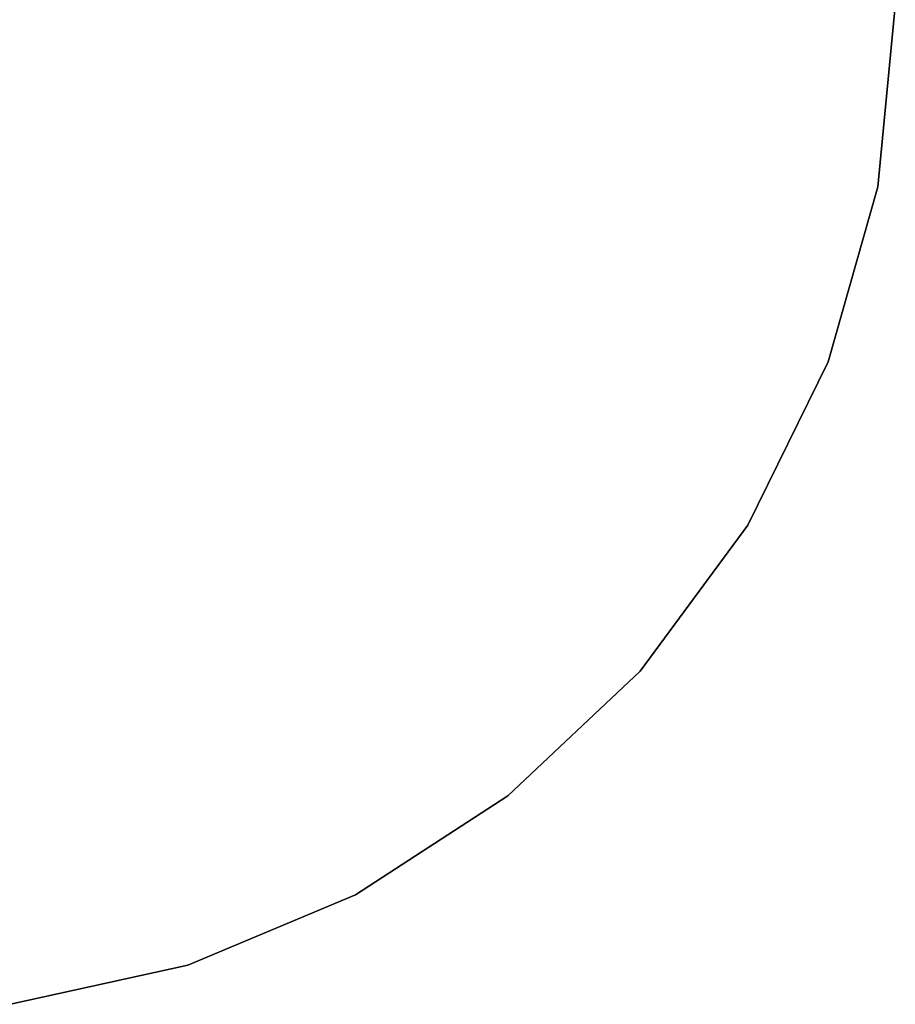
# Model space of a CAD drawing. Extents: x -102 to 102, y -101 to 102.
# Tile 339 of 481: x 1.04 to 7.52, y -7.45 to -0.16. Entities that reach past the tile are written whole.
import ezdxf

# ---------------------------------------------------------------- set-up
doc = ezdxf.new("R2010")
doc.units = 0
doc.header["$LTSCALE"] = 25.4
doc.layers.get('0').update_dxf_attribs({"linetype": 'CONTINUOUS'})

# ---------------------------------------------------------------- blocks, each defined once
blk = doc.blocks.new('NL2500011659_STL')
at = {"color": 0}
for p, q in [((7.3847, -1.4002, 1), (7.5152, -0.0619, 1)), ((7.5152, -0.0619, 2), (7.3847, -1.4002, 2)), ((7.5152, -0.0619, 2), (7.3847, -1.4002, 2)), ((7.3847, -1.4002, 1), (7.5152, -0.0619, 1)), ((7.0174, -2.6936, 1), (7.3847, -1.4002, 1)), ((7.3847, -1.4002, 2), (7.0174, -2.6936, 2)), ((7.3847, -1.4002, 2), (7.0174, -2.6936, 2)), ((7.0174, -2.6936, 1), (7.3847, -1.4002, 1)), ((7.3847, -1.4002, 2), (7.3847, -1.4002, 1)), ((7.3847, -1.4002, 2), (7.3847, -1.4002, 1)), ((6.425, -3.9007, 1), (7.0174, -2.6936, 1)), ((7.0174, -2.6936, 2), (6.425, -3.9007, 2)), ((7.0174, -2.6936, 2), (6.425, -3.9007, 2)), ((6.425, -3.9007, 1), (7.0174, -2.6936, 1)), ((7.0174, -2.6936, 2), (7.0174, -2.6936, 1)), ((7.0174, -2.6936, 2), (7.0174, -2.6936, 1)), ((5.6266, -4.9825, 1), (6.425, -3.9007, 1)), ((6.425, -3.9007, 2), (5.6266, -4.9825, 2)), ((6.425, -3.9007, 2), (5.6266, -4.9825, 2)), ((5.6266, -4.9825, 1), (6.425, -3.9007, 1)), ((6.425, -3.9007, 2), (6.425, -3.9007, 1)), ((6.425, -3.9007, 2), (6.425, -3.9007, 1)), ((4.6479, -5.9045, 1), (5.6266, -4.9825, 1)), ((5.6266, -4.9825, 2), (4.6479, -5.9045, 2)), ((5.6266, -4.9825, 2), (4.6479, -5.9045, 2)), ((4.6479, -5.9045, 1), (5.6266, -4.9825, 1)), ((5.6266, -4.9825, 2), (5.6266, -4.9825, 1)), ((5.6266, -4.9825, 2), (5.6266, -4.9825, 1)), ((3.5202, -6.6368, 1), (4.6479, -5.9045, 1)), ((4.6479, -5.9045, 2), (3.5202, -6.6368, 2)), ((4.6479, -5.9045, 2), (3.5202, -6.6368, 2)), ((3.5202, -6.6368, 1), (4.6479, -5.9045, 1)), ((4.6479, -5.9045, 2), (4.6479, -5.9045, 1)), ((4.6479, -5.9045, 2), (4.6479, -5.9045, 1)), ((2.2799, -7.1561, 1), (3.5202, -6.6368, 1)), ((3.5202, -6.6368, 2), (2.2799, -7.1561, 2)), ((3.5202, -6.6368, 2), (2.2799, -7.1561, 2)), ((2.2799, -7.1561, 1), (3.5202, -6.6368, 1)), ((3.5202, -6.6368, 2), (3.5202, -6.6368, 1)), ((3.5202, -6.6368, 2), (3.5202, -6.6368, 1)), ((0.9669, -7.4455, 1), (2.2799, -7.1561, 1)), ((2.2799, -7.1561, 2), (0.9669, -7.4455, 2)), ((2.2799, -7.1561, 2), (0.9669, -7.4455, 2)), ((0.9669, -7.4455, 1), (2.2799, -7.1561, 1)), ((2.2799, -7.1561, 2), (2.2799, -7.1561, 1)), ((2.2799, -7.1561, 2), (2.2799, -7.1561, 1))]:
    blk.add_line(p, q, dxfattribs=at)

msp = doc.modelspace()

# ---------------------------------------------------------------- block references
at = {"color": 0}
msp.add_blockref('NL2500011659_STL', (0, 0), dxfattribs=at)

doc.saveas('drawing.dxf')
